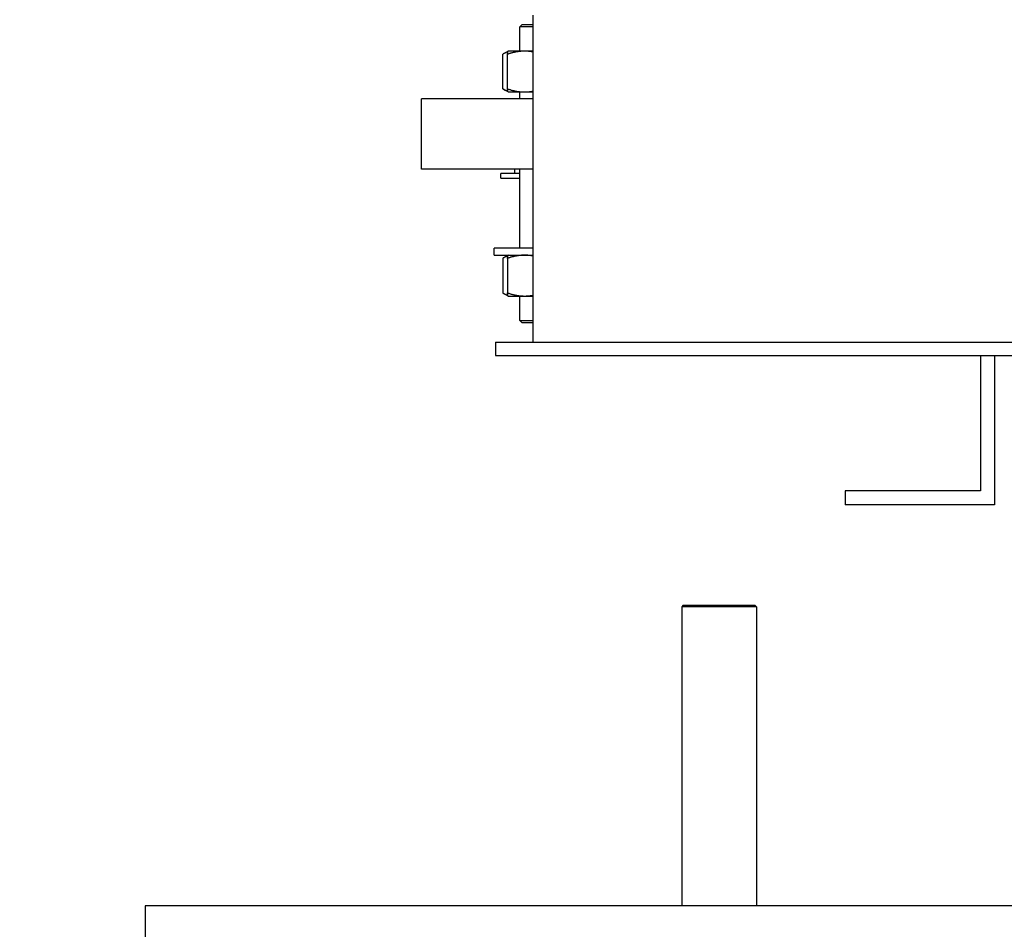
# Model space of a CAD drawing. Header units: inches. Extents: x 24 to 1128, y -74 to 748.
# Tile 467 of 557: x 399 to 413, y 500 to 512. Entities that reach past the tile are written whole.
import ezdxf

# ---------------------------------------------------------------- set-up
doc = ezdxf.new("R2010")
doc.units = ezdxf.units.IN
doc.header["$LTSCALE"] = 32
doc.header["$MEASUREMENT"] = 0
doc.layers.add('Dimension (ANSI)', color=7, linetype='Continuous', lineweight=25)
doc.layers.add('Visible (ANSI)', color=7, linetype='Continuous', lineweight=30)
doc.styles.add('Note Text (ANSI)', font='tahoma.ttf')
doc.dimstyles.new('Architectural (ANSI)', dxfattribs={"dimscale": 32, "dimtxt": 0.125, "dimasz": 0.098425, "dimexe": 0.125, "dimexo": 0.0625, "dimgap": 0.031496, "dimtad": 0, "dimtih": 1, "dimtoh": 1, "dimdec": 4, "dimrnd": 1e-08, "dimzin": 3, "dimdsep": 46, "dimlunit": 4, "dimtxsty": 'Note Text (ANSI)', "dimcen": 0.09, "dimdle": 0.393701, "dimclrd": 256, "dimclre": 256, "dimclrt": 256, "dimadec": 0, "dimazin": 3, "dimtfac": 0.96, "dimtofl": 0, "dimtmove": 0, "dimatfit": 3, "dimfxl": 1, "dimfrac": 2, "dimtolj": 1, "dimtzin": 12, "dimlwd": -1, "dimlwe": -1, "dimarcsym": 0})

# ---------------------------------------------------------------- blocks, each defined once
blk = doc.blocks.new('*D22')
at = {"layer": 'Defpoints', "color": 0, "transparency": 16777216}
for p in [(449.636, 707.273), (363.012, 481.711), (485.539, 481.711)]:
    blk.add_point(p, dxfattribs=at)
at = {"layer": 'Dimension (ANSI)', "transparency": 16777216}
for p, q in [((447.636, 707.273), (359.012, 707.273)), ((363.012, 704.123), (363.012, 605.025)), ((363.012, 484.861), (363.012, 597.959)), ((483.539, 481.711), (359.012, 481.711))]:
    blk.add_line(p, q, dxfattribs=at)
for points in [[(362.488, 704.123), (363.537, 704.123), (363.012, 707.273)], [(362.488, 484.861), (363.537, 484.861), (363.012, 481.711)]]:
    blk.add_solid(points, dxfattribs=at)
at = {"layer": 'Dimension (ANSI)', "transparency": 16777216, "insert": (349.864, 604.017), "char_height": 4, "attachment_point": 1, "style": 'Note Text (ANSI)'}
blk.add_mtext('\\A1;18\'-9 9/16"', dxfattribs=at)

msp = doc.modelspace()

# ---------------------------------------------------------------- linework, layer by layer
at = {"layer": 'Visible (ANSI)'}
for p, q in [((406.27808, 511.96141), (406.27808, 507.57821)), ((406.13653, 511.83641), (406.10523, 511.80511)), ((406.27808, 511.80511), (406.10523, 511.80511)), ((406.10523, 511.47721), (406.10523, 511.80511)), ((406.13653, 511.83641), (406.27808, 511.83641)), ((405.87679, 510.97208), (405.87679, 511.43535)), ((405.9487, 511.47705), (405.88682, 511.44132)), ((405.93984, 510.97208), (405.93984, 511.43535)), ((405.94898, 511.47721), (405.9487, 511.47705)), ((406.16936, 511.47721), (405.94898, 511.47721)), ((406.27808, 511.47721), (406.16936, 511.47721)), ((405.9487, 510.93038), (405.88682, 510.9661)), ((406.27808, 510.83641), (404.78905, 510.83641)), ((404.78905, 509.89641), (404.78905, 510.83641)), ((405.94898, 510.93021), (405.9487, 510.93038)), ((405.94898, 510.93021), (406.16936, 510.93021)), ((406.10523, 510.83641), (406.10523, 510.93021)), ((406.16936, 510.93021), (406.27808, 510.93021)), ((406.27808, 509.89641), (404.78905, 509.89641)), ((406.10523, 509.83641), (405.85155, 509.83641)), ((405.85155, 509.77391), (405.85155, 509.83641)), ((405.85155, 509.77391), (406.10523, 509.77391)), ((406.03905, 509.83641), (406.03905, 509.89641)), ((406.10523, 508.83641), (406.10523, 509.89641)), ((406.27808, 508.83641), (405.76148, 508.83641)), ((405.76148, 508.74261), (405.76148, 508.83641)), ((405.76148, 508.74261), (406.27808, 508.74261)), ((405.9487, 508.74245), (405.88682, 508.70672)), ((405.94898, 508.74261), (405.9487, 508.74245)), ((405.87679, 508.70075), (405.87679, 508.23748)), ((405.93984, 508.70075), (405.93984, 508.23748)), ((405.9487, 508.19578), (405.88682, 508.2315)), ((405.94898, 508.19561), (405.9487, 508.19578)), ((405.94898, 508.19561), (406.16936, 508.19561)), ((406.10523, 507.86771), (406.10523, 508.19561)), ((406.16936, 508.19561), (406.27808, 508.19561)), ((406.10523, 507.86771), (406.27808, 507.86771)), ((406.13653, 507.83641), (406.10523, 507.86771)), ((406.27808, 507.83641), (406.13653, 507.83641)), ((405.77808, 507.57821), (429.96205, 507.57821)), ((405.77808, 507.57821), (405.77808, 507.39891)), ((405.77808, 507.39891), (429.96205, 507.39891)), ((412.27455, 507.39891), (412.27455, 505.58641)), ((412.46205, 507.39891), (412.46205, 505.39891)), ((410.46205, 505.58641), (410.46205, 505.39891)), ((412.27455, 505.58641), (410.46205, 505.58641)), ((412.46205, 505.39891), (410.46205, 505.39891)), ((408.29455, 504.05266), (408.27455, 504.03266)), ((409.27455, 504.03266), (408.27455, 504.03266)), ((408.27455, 504.03266), (408.27455, 500.02141)), ((408.29455, 504.05266), (409.25455, 504.05266)), ((409.25455, 504.05266), (409.27455, 504.03266)), ((409.27455, 504.03266), (409.27455, 500.02141)), ((470.83705, 500.02141), (401.08705, 500.02141)), ((401.08705, 500.02141), (401.08705, 482.08391))]:
    msp.add_line(p, q, dxfattribs=at)
for points, weights in [([(405.94489, 511.46767), (405.9127, 511.45742), (405.87679, 511.43535)], [1.01895290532, 1.01965956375, 1]), ([(406.16936, 511.47721), (406.06284, 511.47721), (405.93984, 511.43535)], [1, 1.0379548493, 1]), ([(405.93984, 511.43535), (405.94459, 511.47468), (405.9487, 511.47705)], [1, 1.03557200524, 1.00446649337]), ([(406.27808, 511.46727), (406.22274, 511.47721), (406.16936, 511.47721)], [1.01897234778, 1.01866702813, 1]), ([(405.87679, 510.97208), (405.9127, 510.95001), (405.94489, 510.93976)], [1, 1.01965956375, 1.01895290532]), ([(405.9487, 510.93038), (405.94459, 510.93275), (405.93984, 510.97208)], [1.00446649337, 1.03557200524, 1]), ([(405.93984, 510.97208), (406.06284, 510.93021), (406.16936, 510.93021)], [1, 1.0379548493, 1]), ([(406.16936, 510.93021), (406.22274, 510.93021), (406.27808, 510.94015)], [1, 1.01866702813, 1.01897234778]), ([(405.94489, 508.73307), (405.9127, 508.72282), (405.87679, 508.70075)], [1.01895290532, 1.01965956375, 1]), ([(406.16936, 508.74261), (406.06284, 508.74261), (405.93984, 508.70075)], [1, 1.0379548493, 1]), ([(405.93984, 508.70075), (405.94459, 508.74008), (405.9487, 508.74245)], [1, 1.03557200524, 1.00446649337]), ([(406.27808, 508.73267), (406.22274, 508.74261), (406.16936, 508.74261)], [1.01897234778, 1.01866702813, 1]), ([(405.87679, 508.23748), (405.9127, 508.21541), (405.94489, 508.20516)], [1, 1.01965956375, 1.01895290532]), ([(405.93984, 508.23748), (406.06284, 508.19561), (406.16936, 508.19561)], [1, 1.0379548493, 1]), ([(405.9487, 508.19578), (405.94459, 508.19815), (405.93984, 508.23748)], [1.00446649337, 1.03557200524, 1]), ([(406.16936, 508.19561), (406.22274, 508.19561), (406.27808, 508.20555)], [1, 1.01866702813, 1.01897234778])]:
    msp.add_rational_spline(points, weights, degree=2, dxfattribs=at)

# ---------------------------------------------------------------- dimensions: what is measured, and where the dimension line sits
at = {"layer": 'Dimension (ANSI)'}
dim = msp.add_linear_dim(base=(363.01247, 481.71141), p1=(449.63555, 707.27291), p2=(485.53905, 481.71141), angle=270, dimstyle='Architectural (ANSI)', override={"dimgap": 0.031496, "dimdec": 4, "dimlfac": 1, "dimtol": 0, "dimlim": 0, "dimtp": 0, "dimtm": 0, "dimtdec": 2, "dimatfit": 1}, dxfattribs=at)
dim.commit()
dim.dimension.update_dxf_attribs({"geometry": '*D22', "text_midpoint": (363.01247, 601.49216), "dimtype": 160})

doc.saveas('drawing.dxf')
